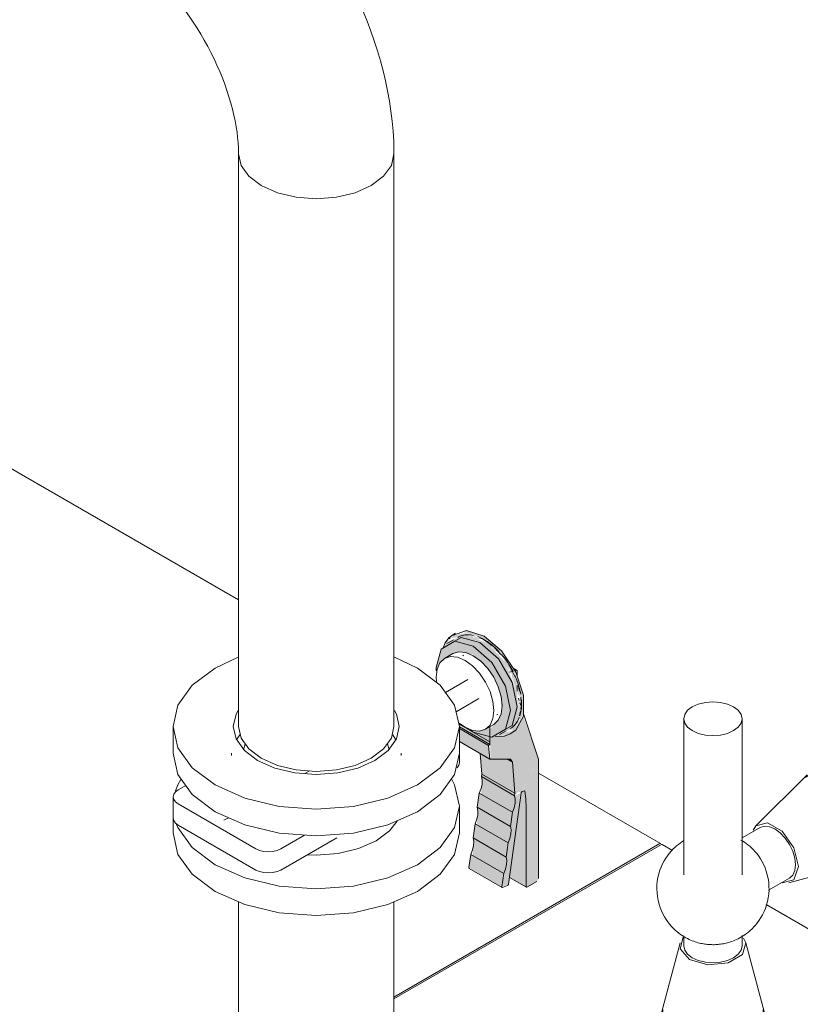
# Model space of a CAD drawing. Header units: metres. Extents: x -54598 to 1827199, y -329446 to -256744.
# Tile 388 of 474: x 227831 to 228499, y -302774 to -301932. Entities that reach past the tile are written whole.
import ezdxf

# ---------------------------------------------------------------- set-up
doc = ezdxf.new("R2010")
doc.units = ezdxf.units.M
doc.layers.add('M-EQPM', color=7, linetype='Continuous', lineweight=20)
doc.layers.add('P-PIPE', color=7, linetype='Continuous', lineweight=20)
doc.styles.add('ISO_1.0', font='isocpeur.ttf')

# ---------------------------------------------------------------- blocks, each defined once
blk = doc.blocks.new('PREXTHERM RSW 1250 - PREXTHERM RSW 1250-733596-AKS44')
at = {"layer": 'M-EQPM'}
for p, q in [((-11582.92, -12182.84), (-11785.57, -12065.83)), ((-11221.93, -12391.25), (-11326.21, -12331.05)), ((-11222.33, -12391.29), (-11449.92, -12522.69)), ((-11449.92, -12524.32), (-11220.92, -12392.11)), ((-11211.71, -12397.16), (-11220.52, -12392.07)), ((-10701.52, -12691.71), (-11131.37, -12443.54))]:
    blk.add_line(p, q, dxfattribs=at)
for points in [[(-11221.93, -12391.25, 0), (-11222.05, -12391.21, 0), (-11222.19, -12391.23, 0), (-11222.33, -12391.29, 0)], [(-11221.77, -12391.62, 0), (-11221.79, -12391.46, 0), (-11221.85, -12391.33, 0)], [(-11220.92, -12392.11, 0), (-11220.77, -12392.04, 0), (-11220.64, -12392.03, 0), (-11220.52, -12392.07, 0)]]:
    blk.add_polyline3d(points, dxfattribs=at)
blk = doc.blocks.new('Tecofi_VPI4448-02_Затвор дисковый поворотный с ручкой - Затвор дисковый поворотный_VPI 4448-02-733597-AKS44')
at = {"layer": 'P-PIPE'}
h = blk.add_hatch(color=37, dxfattribs=at)
h.paths.add_polyline_path([(-11406.54, -12223.11), (-11404.32, -12221.83), (-11403.14, -12217.43), (-11404.66, -12218.17), (-11406.58, -12222.59)])
h.paths.add_polyline_path([(-11375.6, -12216.62), (-11382.07, -12213.13), (-11381.77, -12213.86), (-11380.34, -12215.86), (-11375.71, -12216.61)])
h.paths.add_polyline_path([(-11385.25, -12214.34), (-11386.97, -12211.78), (-11390.05, -12211.43), (-11398.67, -12213.31), (-11402.56, -12215.76), (-11395.8, -12214.81), (-11389.2, -12213.1), (-11387.86, -12213.52)])
h.paths.add_polyline_path([(-11380.48, -12215.84), (-11383.8, -12213.26), (-11385.25, -12214.34), (-11382.07, -12215.34)])
for points in [[(-11404.32, -12221.83), (-11392.32, -12214.9), (-11375.71, -12218.76), (-11376.41, -12217.11), (-11390.05, -12212.83), (-11402.31, -12218.17)], [(-11382.07, -12222.43), (-11376.41, -12219.17), (-11392.32, -12214.9), (-11397.98, -12218.17), (-11382.89, -12222.21)], [(-11375, -12215.08), (-11372.88, -12213.86), (-11387.91, -12209.14), (-11390.03, -12210.37), (-11375.6, -12214.9)], [(-11347.91, -12295.68), (-11344.88, -12292.8), (-11339.1, -12280.26), (-11339.37, -12263.67), (-11348.01, -12241.23), (-11360.5, -12224.27), (-11372.88, -12213.86), (-11375, -12215.08), (-11357.68, -12231.16), (-11347.23, -12247.82), (-11341.22, -12268.2), (-11342.22, -12285.32), (-11347.8, -12295.47)], [(-11413.27, -12243.85), (-11412.66, -12241.21), (-11409.63, -12235.72), (-11403.14, -12230.93), (-11395.55, -12227.62), (-11394.44, -12227.28), (-11385.55, -12229.12), (-11382.07, -12229.49), (-11382.07, -12222.43), (-11397.98, -12218.17), (-11409.63, -12224.89), (-11413.81, -12241.21)], [(-11354.51, -12293.46), (-11348.86, -12290.19), (-11344.59, -12274.28), (-11349.68, -12252.03), (-11362.89, -12231.16), (-11376.41, -12219.17), (-11382.07, -12222.43), (-11364.54, -12239.35), (-11353.95, -12259.48), (-11350.37, -12278.01), (-11353.77, -12290.68)], [(-11366.16, -12300.18), (-11354.51, -12293.46), (-11350.25, -12277.55), (-11354.51, -12256.71), (-11368.2, -12234.73), (-11382.07, -12222.43), (-11381.99, -12230.66), (-11371.64, -12239.52), (-11367.71, -12244.48), (-11362.77, -12252.83), (-11358.92, -12263.03), (-11358.16, -12265.58), (-11357.82, -12277.55), (-11358.16, -12280.37), (-11360.64, -12285.84), (-11367.93, -12293.57), (-11367.03, -12299.95)], [(-11361.36, -12298.17), (-11349.45, -12293.46), (-11343.48, -12282.6), (-11344.59, -12262.31), (-11352.04, -12243.36), (-11364.02, -12227.16), (-11375.71, -12217.34), (-11375.71, -12219.79), (-11359.39, -12235.19), (-11348.19, -12256.71), (-11345.12, -12276.26), (-11350.25, -12291), (-11361.56, -12298.11)], [(-11345.93, -12242.97), (-11345.93, -12242.43), (-11347.43, -12242.1)], [(-11367.82, -12306.58), (-11368.02, -12304.27), (-11394.14, -12290.25), (-11393.92, -12291.51), (-11367.93, -12306.52)], [(-11367.93, -12304.32), (-11368.55, -12291.79), (-11376.28, -12295), (-11379.28, -12294.9), (-11385.41, -12293.42), (-11392.17, -12289.63), (-11378.73, -12298.09), (-11368.02, -12304.27)], [(-11368.96, -12307.36), (-11368.33, -12306.29), (-11393.92, -12292.23), (-11393.92, -12292.95), (-11370.3, -12306.58)], [(-11368.02, -12319.02), (-11368.96, -12307.36), (-11393.92, -12292.95), (-11393.48, -12304.32), (-11375.62, -12314.64)], [(-11346.38, -12348.22), (-11348.5, -12321.75), (-11353.23, -12319.02), (-11368.96, -12318.48), (-11376.05, -12314.53), (-11374.66, -12331.89), (-11346.68, -12348.05)], [(-11348.5, -12321.75), (-11350.17, -12319.02), (-11353.22, -12319.02), (-11350.17, -12320.78)], [(-11346.68, -12350.42), (-11347.19, -12347.76), (-11374.66, -12331.89), (-11374.29, -12334.48), (-11347.13, -12350.16)], [(-11348.64, -12364.42), (-11346.21, -12355.45), (-11347.13, -12350.16), (-11374.97, -12334.09), (-11374.55, -12340.57), (-11375.41, -12348.96), (-11351.99, -12362.48)], [(-11350.35, -12376.66), (-11348.64, -12364.42), (-11376.92, -12348.09), (-11378.63, -12360.33), (-11351.99, -12375.72)], [(-11336.81, -12360.87), (-11338.09, -12346.15), (-11339.48, -12345.35), (-11339.57, -12345.29), (-11341.05, -12346.95), (-11342.18, -12348.22), (-11341.1, -12348.22), (-11342.41, -12357.64), (-11337.14, -12360.68)], [(-11336.81, -12428.19), (-11337.22, -12360.64), (-11342.41, -12357.64), (-11350.79, -12420.12), (-11341.05, -12425.75)], [(-11352.3, -12390.66), (-11349.93, -12383.14), (-11350.79, -12376.41), (-11378.53, -12360.87), (-11378.22, -12366.81), (-11379.08, -12375.2), (-11358.85, -12386.88)], [(-11354.02, -12402.91), (-11352.3, -12390.66), (-11380.59, -12374.33), (-11382.3, -12386.58), (-11365.1, -12396.51)], [(-11355.97, -12416.9), (-11353.6, -12409.38), (-11354.46, -12402.65), (-11382.3, -12386.58), (-11381.88, -12393.05), (-11382.74, -12401.45), (-11362.52, -12413.12)], [(-11357.56, -12428.27), (-11355.97, -12416.9), (-11384.25, -12400.57), (-11385.84, -12411.94), (-11357.7, -12428.19)], [(-11357.57, -12428.49), (-11357.7, -12428.19), (-11357.94, -12428.27)]]:
    blk.add_hatch(color=37, dxfattribs=at).paths.add_polyline_path(points)
h = blk.add_hatch(color=37, dxfattribs=at)
h.paths.add_polyline_path([(-11361.37, -12299.39), (-11352.74, -12297.63), (-11348.94, -12295.05), (-11356.04, -12296.34), (-11361.44, -12298.93)])
h.paths.add_polyline_path([(-11345.08, -12285.5), (-11343.31, -12287.18), (-11342.43, -12281.04), (-11345.07, -12285.5)])
h.paths.add_polyline_path([(-11349.86, -12294.22), (-11346.49, -12292.8), (-11344.87, -12287.18), (-11345.12, -12285.59), (-11349.45, -12293.46)])
h.paths.add_polyline_path([(-11343.48, -12278.35), (-11342.11, -12277.2), (-11342.84, -12268.97), (-11343.48, -12269.86), (-11343.48, -12277.2)])
h.paths.add_polyline_path([(-11345.08, -12260.87), (-11345.31, -12255.74), (-11348.86, -12247.15), (-11348.86, -12248.97), (-11345.12, -12260.73)])
h.paths.add_polyline_path([(-11342.24, -12265.77), (-11343.48, -12260.78), (-11344.74, -12261.87), (-11342.44, -12265.74)])
h.paths.add_polyline_path([(-11349.68, -12245.63), (-11353.81, -12237.1), (-11368.46, -12221.15), (-11374.9, -12217.34), (-11354.68, -12239.41), (-11349.86, -12245.42)])
h = blk.add_hatch(color=37, dxfattribs=at)
h.paths.add_polyline_path([(-11345.08, -12285.5), (-11342.3, -12282.6), (-11342.81, -12285.5), (-11343.48, -12287.02), (-11344.68, -12285.88)])
h.paths.add_polyline_path([(-11346.38, -12348.22), (-11346.12, -12350.14), (-11344.23, -12347.99), (-11346.27, -12348.21)])
h.paths.add_polyline_path([(-11326.21, -12319.19), (-11339.28, -12282.6), (-11346.49, -12294.86), (-11347.11, -12294.22), (-11341.22, -12282.27), (-11342.22, -12277.29), (-11343.48, -12278.35), (-11344.59, -12284.62), (-11344.87, -12287.18), (-11345.12, -12289.67), (-11347.91, -12293.4), (-11348.94, -12295.05), (-11349.86, -12296.13), (-11354.11, -12298.17), (-11358.49, -12299.14), (-11361.45, -12298.93), (-11361.66, -12297.58), (-11367.03, -12299.95), (-11367.93, -12300.18), (-11367.21, -12319.02), (-11350.06, -12319.19), (-11348.5, -12321.75), (-11346.05, -12348.14), (-11340.33, -12346.78), (-11330.89, -12328.34)])
h.paths.add_polyline_path([(-11336.11, -12428.6), (-11327.62, -12423.7), (-11326.21, -12421.25), (-11326.21, -12319.19), (-11340.17, -12346.71), (-11338.02, -12346.71), (-11336.81, -12360.87), (-11336.81, -12428.19)])
h.paths.add_polyline_path([(-11357.56, -12428.27), (-11351.99, -12426.19), (-11341.84, -12348.22), (-11346.65, -12350.59), (-11346.27, -12356.9), (-11350.35, -12376.66), (-11349.93, -12383.14), (-11354.02, -12402.91), (-11353.6, -12409.38), (-11357.55, -12428.19)])
h.paths.add_polyline_path([(-11343.48, -12269.86), (-11343.02, -12268.41), (-11343.48, -12268.41)])
h.paths.add_polyline_path([(-11345.08, -12260.87), (-11344.59, -12260.77), (-11345.54, -12252.83), (-11348.86, -12244.48), (-11349.52, -12245.91), (-11345.12, -12256.42), (-11345.07, -12260.77)])
h.paths.add_polyline_path([(-11344.59, -12248.12), (-11345.58, -12243.19), (-11345.93, -12244.35), (-11345.12, -12246.54)])
h = blk.add_hatch(color=37, dxfattribs=at)
h.paths.add_polyline_path([(-11350.67, -12245.42), (-11350.13, -12245.14), (-11351.82, -12243.7)])
h.paths.add_polyline_path([(-11349.89, -12245.01), (-11348.86, -12244.37), (-11350.47, -12243.36)])
h.paths.add_polyline_path([(-11346.62, -12243.32), (-11345.93, -12242.97), (-11346.7, -12243.2)])
at = {"layer": 'P-PIPE', "color": 1}
for p, q in [((-11402.64, -12216.2), (-11401.83, -12215.18)), ((-11397.38, -12211.43), (-11399.5, -12212.66)), ((-11376.42, -12215.39), (-11372.88, -12217.13)), ((-11398.91, -12216.94), (-11404.57, -12220.2)), ((-11372.88, -12217.13), (-11366.24, -12221.85)), ((-11363.73, -12224.01), (-11358.38, -12229.53)), ((-11399.57, -12228.86), (-11406.64, -12232.95)), ((-11390.33, -12230.17), (-11391.04, -12230.58)), ((-11350.65, -12240.49), (-11346.57, -12248.42)), ((-11345.01, -12242.91), (-11348.08, -12241.14)), ((-11344.59, -12248.12), (-11344.59, -12243.82)), ((-11386.79, -12250.99), (-11405.91, -12262.03)), ((-11344.59, -12260.84), (-11344.59, -12255.74)), ((-11343.5, -12256.81), (-11342.43, -12261)), ((-11341.51, -12266.09), (-11341.06, -12271.54)), ((-11396.8, -12278.59), (-11377.34, -12267.36)), ((-11342.84, -12268.97), (-11343.48, -12267.02)), ((-11341.22, -12273.86), (-11342.19, -12270.93)), ((-11341.06, -12272.94), (-11341.32, -12276.55)), ((-11361.79, -12281.24), (-11361.08, -12280.83)), ((-11341.57, -12278.2), (-11342.52, -12282.19)), ((-11326.21, -12319.19), (-11339.1, -12280.26)), ((-11394.27, -12288.25), (-11389.14, -12291.84)), ((-11394.23, -12289.13), (-11367.93, -12304.32)), ((-11393.98, -12291.48), (-11367.82, -12306.58)), ((-11371.64, -12293.57), (-11364.57, -12289.49)), ((-11367.93, -12291.43), (-11367.93, -12304.32)), ((-11393.92, -12292.95), (-11368.96, -12307.36)), ((-11382.07, -12295.92), (-11384.67, -12294.23)), ((-11359.57, -12298.15), (-11353.91, -12294.88)), ((-11350.5, -12297.53), (-11348.38, -12296.3)), ((-11578.71, -12311.2), (-11577.36, -12306.08)), ((-11455.48, -12306.08), (-11454.13, -12311.2)), ((-11393.92, -12304.07), (-11368.02, -12319.02)), ((-11367.82, -12306.58), (-11368.96, -12307.36)), ((-11368.96, -12307.36), (-11368.02, -12319.02)), ((-11367.93, -12304.32), (-11367.82, -12306.58)), ((-11588.92, -12314.09), (-11588.92, -12316)), ((-11443.92, -12316), (-11443.92, -12314.09)), ((-11393.94, -12322.13), (-11393.94, -12314.09)), ((-11374.66, -12331.89), (-11376.06, -12314.38)), ((-11368.02, -12319.02), (-11350.17, -12319.02)), ((-11353.23, -12319.02), (-11348.5, -12321.75)), ((-11350.17, -12319.02), (-11348.5, -12321.75)), ((-11348.5, -12321.75), (-11346.38, -12348.22)), ((-11326.21, -12421.25), (-11326.21, -12319.19)), ((-11522.21, -12329.18), (-11526.19, -12331.47)), ((-11374.97, -12334.09), (-11374.66, -12331.89)), ((-11374.66, -12331.89), (-11346.38, -12348.22)), ((-11628.16, -12341.57), (-11634.51, -12345.23)), ((-11374.97, -12334.09), (-11346.68, -12350.42)), ((-11378.63, -12360.33), (-11376.92, -12348.09)), ((-11376.92, -12348.09), (-11348.64, -12364.42)), ((-11351.99, -12426.19), (-11341.05, -12347.86)), ((-11346.38, -12348.22), (-11346.68, -12350.42)), ((-11340.17, -12346.71), (-11338.09, -12346.15)), ((-11638.9, -12351.36), (-11638.9, -12369.48)), ((-11634.51, -12357.48), (-11568.04, -12395.86)), ((-11378.63, -12360.33), (-11350.35, -12376.66)), ((-11348.64, -12364.42), (-11350.35, -12376.66)), ((-11336.81, -12360.87), (-11336.81, -12428.19)), ((-11568.04, -12413.98), (-11634.51, -12375.61)), ((-11591.53, -12369.2), (-11595.39, -12371.43)), ((-11382.3, -12386.58), (-11380.59, -12374.33)), ((-11380.59, -12374.33), (-11352.3, -12390.66)), ((-11546.83, -12395.86), (-11526.38, -12384.05)), ((-11498.94, -12386.34), (-11546.83, -12413.98)), ((-11382.3, -12386.58), (-11354.02, -12402.91)), ((-11352.3, -12390.66), (-11354.02, -12402.91)), ((-11385.84, -12411.94), (-11384.25, -12400.57)), ((-11384.25, -12400.57), (-11355.97, -12416.9)), ((-11385.65, -12412.55), (-11357.36, -12428.88)), ((-11355.97, -12416.9), (-11357.56, -12428.27)), ((-11351.16, -12420.25), (-11336.61, -12428.65)), ((-11336.11, -12428.6), (-11327.62, -12423.7)), ((-11356.98, -12428.89), (-11352.81, -12427.32))]:
    blk.add_line(p, q, dxfattribs=at)
for points in [[(-11407.92, -12223.91, 0), (-11406.14, -12219.5, 0), (-11402.87, -12215.22, 0), (-11399.5, -12212.66, 0)], [(-11403.97, -12221.63, 0), (-11392.32, -12214.9, 0), (-11376.41, -12219.17, 0)], [(-11399.97, -12213.28, 0), (-11387.91, -12209.14, 0), (-11372.88, -12213.86, 0)], [(-11395.38, -12214.9, 0), (-11394.42, -12214.39, 0), (-11393.42, -12213.94, 0), (-11392.4, -12213.57, 0), (-11391.34, -12213.26, 0), (-11390.25, -12213.02, 0), (-11389.14, -12212.84, 0), (-11388, -12212.74, 0), (-11386.84, -12212.7, 0), (-11385.66, -12212.73, 0), (-11384.47, -12212.83, 0), (-11383.25, -12213, 0), (-11382.02, -12213.23, 0)], [(-11378.27, -12214.31, 0), (-11377.01, -12214.79, 0), (-11375.74, -12215.34, 0), (-11374.46, -12215.95, 0), (-11373.19, -12216.62, 0)], [(-11372.88, -12213.86, 0), (-11357.84, -12226.5, 0), (-11345.79, -12244.56, 0), (-11339.1, -12264.47, 0), (-11339.1, -12282.27, 0), (-11345.79, -12294.45, 0), (-11350.54, -12297.35, 0)], [(-11413.79, -12243.6, 0), (-11413.89, -12240.8, 0), (-11409.63, -12224.89, 0), (-11397.98, -12218.17, 0), (-11382.07, -12222.43, 0)], [(-11382.07, -12222.43, 0), (-11366.16, -12236.54, 0), (-11354.51, -12256.71, 0), (-11350.25, -12277.55, 0), (-11354.51, -12293.46, 0), (-11366.16, -12300.18, 0), (-11382.07, -12295.92, 0)], [(-11376.41, -12219.17, 0), (-11360.5, -12233.28, 0), (-11348.86, -12253.45, 0), (-11344.59, -12274.28, 0), (-11348.86, -12290.19, 0), (-11360.5, -12296.92, 0)], [(-11360.14, -12226.97, 0), (-11361.32, -12225.76, 0), (-11362.51, -12224.59, 0), (-11363.72, -12223.46, 0), (-11364.95, -12222.38, 0), (-11366.18, -12221.36, 0), (-11367.43, -12220.38, 0), (-11368.69, -12219.45, 0), (-11369.95, -12218.58, 0), (-11371.22, -12217.77, 0), (-11372.38, -12217.08, 0)], [(-11389.14, -12234.68, 0), (-11395.55, -12231.96, 0), (-11401.52, -12231.37, 0), (-11406.64, -12232.95, 0), (-11410.57, -12236.6, 0), (-11413.05, -12242.06, 0), (-11413.89, -12248.97, 0), (-11413.68, -12252.74, 0)], [(-11399.57, -12228.86, 0), (-11394.44, -12227.28, 0), (-11388.48, -12227.87, 0), (-11382.07, -12230.6, 0)], [(-11382.07, -12230.6, 0), (-11375.66, -12235.27, 0), (-11369.7, -12241.57, 0), (-11364.57, -12249.07, 0), (-11360.64, -12257.26, 0), (-11358.16, -12265.58, 0), (-11357.32, -12273.46, 0), (-11358.16, -12280.37, 0), (-11360.64, -12285.84, 0), (-11364.57, -12289.49, 0)], [(-11348.08, -12244.22, 0), (-11348.91, -12242.64, 0), (-11349.77, -12241.08, 0), (-11350.67, -12239.55, 0), (-11351.61, -12238.03, 0), (-11352.57, -12236.54, 0), (-11353.57, -12235.07, 0), (-11354.6, -12233.63, 0), (-11355.66, -12232.23, 0), (-11356.74, -12230.86, 0), (-11357.85, -12229.52, 0)], [(-11389.14, -12291.84, 0), (-11382.74, -12294.56, 0), (-11376.77, -12295.15, 0), (-11371.64, -12293.57, 0), (-11367.71, -12289.92, 0), (-11365.24, -12284.46, 0), (-11364.39, -12277.55, 0), (-11365.24, -12269.66, 0), (-11367.71, -12261.34, 0), (-11371.64, -12253.15, 0), (-11376.77, -12245.65, 0), (-11382.74, -12239.35, 0), (-11389.14, -12234.68, 0)], [(-11341.49, -12263.6, 0), (-11341.79, -12262.01, 0), (-11342.13, -12260.4, 0), (-11342.52, -12258.79, 0), (-11342.96, -12257.17, 0), (-11343.45, -12255.54, 0), (-11343.98, -12253.91, 0), (-11344.55, -12252.28, 0), (-11345.18, -12250.65, 0), (-11345.84, -12249.03, 0), (-11346.55, -12247.42, 0)], [(-11344.59, -12243.82, 0), (-11344.64, -12243.44, 0), (-11344.77, -12243.13, 0), (-11344.98, -12242.92, 0), (-11345.26, -12242.82, 0), (-11345.58, -12242.84, 0), (-11345.93, -12242.97, 0)], [(-11342.25, -12282.11, 0), (-11341.89, -12280.89, 0), (-11341.58, -12279.63, 0), (-11341.31, -12278.32, 0), (-11341.1, -12276.98, 0), (-11340.94, -12275.61, 0), (-11340.83, -12274.2, 0), (-11340.77, -12272.76, 0), (-11340.77, -12271.29, 0), (-11340.81, -12269.8, 0), (-11340.91, -12268.28, 0)], [(-11350.38, -12292.84, 0), (-11349.46, -12292.26, 0), (-11348.58, -12291.63, 0), (-11347.74, -12290.92, 0), (-11346.94, -12290.16, 0), (-11346.19, -12289.34, 0), (-11345.48, -12288.46, 0), (-11344.82, -12287.53, 0), (-11344.21, -12286.55, 0), (-11343.65, -12285.51, 0), (-11343.13, -12284.42, 0), (-11342.67, -12283.29, 0)], [(-11350.5, -12297.53, 0), (-11355.36, -12299.41, 0), (-11360.95, -12299.83, 0), (-11363.45, -12299.36, 0)], [(-11393.94, -12322.13, 0), (-11394.45, -12324.37, 0), (-11395.95, -12326.46, 0)], [(-11376.92, -12348.09, 0), (-11375.41, -12344.31, 0), (-11374.55, -12340.57, 0), (-11374.4, -12337.09, 0), (-11374.97, -12334.09, 0)], [(-11634.51, -12345.23, 0), (-11636.89, -12347.03, 0), (-11638.39, -12349.12, 0), (-11638.9, -12351.36, 0), (-11638.39, -12353.6, 0), (-11636.89, -12355.69, 0), (-11634.51, -12357.48, 0)], [(-11346.68, -12350.42, 0), (-11346.12, -12353.42, 0), (-11346.27, -12356.9, 0), (-11347.13, -12360.64, 0), (-11348.64, -12364.42, 0)], [(-11341.05, -12347.86, 0), (-11341, -12347.65, 0), (-11340.91, -12347.44, 0), (-11340.8, -12347.23, 0), (-11340.66, -12347.04, 0), (-11340.5, -12346.89, 0), (-11340.33, -12346.78, 0), (-11340.17, -12346.71, 0)], [(-11338.09, -12346.15, 0), (-11337.14, -12353.29, 0), (-11336.81, -12360.87, 0)], [(-11380.59, -12374.33, 0), (-11379.08, -12370.55, 0), (-11378.22, -12366.81, 0), (-11378.07, -12363.33, 0), (-11378.63, -12360.33, 0)], [(-11634.51, -12375.61, 0), (-11636.89, -12373.81, 0), (-11638.39, -12371.73, 0), (-11638.9, -12369.48, 0)], [(-11447.32, -12372.07, 0), (-11453.63, -12380.33, 0), (-11465.15, -12389, 0)], [(-11350.35, -12376.66, 0), (-11349.78, -12379.66, 0), (-11349.93, -12383.14, 0), (-11350.79, -12386.88, 0), (-11352.3, -12390.66, 0)], [(-11465.15, -12389, 0), (-11480.17, -12395.65, 0), (-11497.66, -12399.83, 0), (-11516.42, -12401.26, 0), (-11523.87, -12401.03, 0)], [(-11384.25, -12400.57, 0), (-11382.74, -12396.79, 0), (-11381.88, -12393.05, 0), (-11381.73, -12389.58, 0), (-11382.3, -12386.58, 0)], [(-11568.04, -12395.86, 0), (-11564.93, -12397.23, 0), (-11561.31, -12398.1, 0), (-11557.43, -12398.39, 0), (-11553.55, -12398.1, 0), (-11549.93, -12397.23, 0), (-11546.83, -12395.86, 0)], [(-11354.02, -12402.91, 0), (-11353.45, -12405.91, 0), (-11353.6, -12409.38, 0), (-11354.46, -12413.12, 0), (-11355.97, -12416.9, 0)], [(-11546.83, -12413.98, 0), (-11549.93, -12415.36, 0), (-11553.55, -12416.22, 0), (-11557.43, -12416.52, 0), (-11561.31, -12416.22, 0), (-11564.93, -12415.36, 0), (-11568.04, -12413.98, 0)], [(-11385.27, -12412.56, 0), (-11385.45, -12412.6, 0), (-11385.6, -12412.57, 0), (-11385.73, -12412.49, 0), (-11385.81, -12412.35, 0), (-11385.85, -12412.16, 0), (-11385.84, -12411.94, 0)], [(-11352.81, -12427.32, 0), (-11352.62, -12427.22, 0), (-11352.44, -12427.07, 0), (-11352.28, -12426.88, 0), (-11352.14, -12426.66, 0), (-11352.04, -12426.42, 0), (-11351.99, -12426.19, 0)], [(-11357.56, -12428.27, 0), (-11357.57, -12428.49, 0), (-11357.53, -12428.68, 0), (-11357.44, -12428.82, 0), (-11357.32, -12428.9, 0), (-11357.16, -12428.93, 0), (-11356.98, -12428.89, 0)], [(-11336.81, -12428.19, 0), (-11336.79, -12428.39, 0), (-11336.72, -12428.54, 0), (-11336.61, -12428.65, 0), (-11336.46, -12428.69, 0), (-11336.29, -12428.68, 0), (-11336.11, -12428.6, 0)]]:
    blk.add_polyline3d(points, dxfattribs=at)
blk = doc.blocks.new('VM_Фланец_ГОСТ 332591 - VM_Фланец_ГОСТ 33259-2015-733602-AKS44')
at = {"layer": 'P-PIPE'}
for p, q in [((-11583.26, -12231.96), (-11603.04, -12241.21)), ((-11638.92, -12291.22), (-11638.92, -12314.09)), ((-11393.92, -12314.09), (-11393.92, -12291.22)), ((-11581.85, -12298.19), (-11584.59, -12302.62)), ((-11448.25, -12302.62), (-11450.99, -12298.19))]:
    blk.add_line(p, q, dxfattribs=at)
for points in [[(-11429.8, -12341.23, 0), (-11410.33, -12326.59, 0), (-11398.09, -12309.53, 0), (-11393.92, -12291.22, 0), (-11398.09, -12272.92, 0), (-11410.33, -12255.86, 0), (-11429.8, -12241.21, 0), (-11449.55, -12231.97, 0)], [(-11603.04, -12241.21, 0), (-11622.51, -12255.86, 0), (-11634.75, -12272.92, 0), (-11638.92, -12291.22, 0), (-11634.75, -12309.53, 0), (-11622.51, -12326.59, 0), (-11603.04, -12341.23, 0), (-11577.67, -12352.47, 0), (-11548.13, -12359.54, 0), (-11516.42, -12361.95, 0), (-11484.71, -12359.54, 0), (-11455.17, -12352.47, 0), (-11429.8, -12341.23, 0)], [(-11466.22, -12320.21, 0), (-11480.92, -12326.72, 0), (-11498.04, -12330.82, 0), (-11516.42, -12332.22, 0), (-11534.8, -12330.82, 0), (-11551.92, -12326.72, 0), (-11566.62, -12320.21, 0), (-11577.91, -12311.72, 0), (-11585, -12301.83, 0), (-11587.42, -12291.22, 0), (-11585, -12280.61, 0), (-11583.33, -12277.53, 0)], [(-11449.45, -12277.62, 0), (-11447.84, -12280.61, 0), (-11445.42, -12291.22, 0), (-11447.84, -12301.83, 0), (-11454.93, -12311.72, 0), (-11466.22, -12320.21, 0)], [(-11429.8, -12364.1, 0), (-11455.17, -12375.34, 0), (-11484.71, -12382.4, 0), (-11516.42, -12384.81, 0), (-11548.13, -12382.4, 0), (-11577.67, -12375.34, 0), (-11603.04, -12364.1, 0), (-11622.51, -12349.45, 0), (-11634.75, -12332.39, 0), (-11638.92, -12314.09, 0)], [(-11393.92, -12314.09, 0), (-11398.09, -12332.39, 0), (-11410.33, -12349.45, 0), (-11429.8, -12364.1, 0)]]:
    blk.add_polyline3d(points, dxfattribs=at)
blk = doc.blocks.new('VM_Фланец_ГОСТ 332591 - VM_Фланец_ГОСТ 33259-2015-V345-AKS44')
at = {"layer": 'P-PIPE'}
for p, q in [((-11638.92, -12359.4), (-11638.92, -12382.26)), ((-11393.92, -12382.26), (-11393.92, -12359.4))]:
    blk.add_line(p, q, dxfattribs=at)
for points in [[(-11632.37, -12336.6, 0), (-11634.75, -12341.1, 0), (-11636.76, -12346.22, 0)], [(-11429.8, -12409.41, 0), (-11410.33, -12394.76, 0), (-11398.09, -12377.71, 0), (-11393.92, -12359.4, 0), (-11398.09, -12341.1, 0), (-11400.47, -12336.6, 0)], [(-11635.89, -12375.02, 0), (-11634.75, -12377.71, 0), (-11622.51, -12394.76, 0), (-11603.04, -12409.41, 0), (-11577.67, -12420.65, 0), (-11548.13, -12427.72, 0), (-11516.42, -12430.13, 0), (-11484.71, -12427.72, 0), (-11455.17, -12420.65, 0), (-11429.8, -12409.41, 0)], [(-11429.8, -12432.27, 0), (-11455.17, -12443.51, 0), (-11484.71, -12450.58, 0), (-11516.42, -12452.99, 0), (-11548.13, -12450.58, 0), (-11577.67, -12443.51, 0), (-11603.04, -12432.27, 0), (-11622.51, -12417.63, 0), (-11634.75, -12400.57, 0), (-11638.92, -12382.26, 0)], [(-11393.92, -12382.26, 0), (-11398.09, -12400.57, 0), (-11410.33, -12417.63, 0), (-11429.8, -12432.27, 0)]]:
    blk.add_polyline3d(points, dxfattribs=at)
blk = doc.blocks.new('Tecofi_SR1141_Клапан предохранительный муфтовый угловой - Клапан предохранительный_SR 1141-V348-AKS44')
at = {"layer": 'P-PIPE', "color": 22}
for p, q in [((-11202.01, -12284.53), (-11202.01, -12418.05)), ((-11152.01, -12417.99), (-11152.01, -12284.53)), ((-11136.48, -12377.6), (-11152.01, -12386.57)), ((-11129.52, -12431.32), (-11111.48, -12420.9)), ((-11202.01, -12470.19), (-11202.01, -12478.86)), ((-11152.01, -12478.86), (-11152.01, -12470.07))]:
    blk.add_line(p, q, dxfattribs=at)
for points in [[(-11159.33, -12274.33, 0), (-11164.51, -12272.03, 0), (-11170.54, -12270.59, 0), (-11177.01, -12270.1, 0), (-11183.48, -12270.59, 0), (-11189.51, -12272.03, 0), (-11194.69, -12274.33, 0), (-11198.66, -12277.32, 0), (-11201.16, -12280.8, 0), (-11202.01, -12284.53, 0), (-11201.16, -12288.27, 0), (-11198.66, -12291.75, 0), (-11194.69, -12294.74, 0)], [(-11194.69, -12294.74, 0), (-11189.51, -12297.03, 0), (-11183.48, -12298.48, 0), (-11177.01, -12298.97, 0), (-11170.54, -12298.48, 0), (-11164.51, -12297.03, 0), (-11159.33, -12294.74, 0), (-11155.36, -12291.75, 0), (-11152.86, -12288.27, 0), (-11152.01, -12284.53, 0), (-11152.86, -12280.8, 0), (-11155.36, -12277.32, 0), (-11159.33, -12274.33, 0)], [(-11136.48, -12377.6, 0), (-11132.82, -12376.47, 0), (-11128.55, -12376.89, 0), (-11123.98, -12378.84, 0), (-11119.4, -12382.18, 0), (-11115.14, -12386.68, 0), (-11111.48, -12392.03, 0), (-11108.67, -12397.88, 0), (-11106.9, -12403.83, 0), (-11106.3, -12409.46, 0)], [(-11202.07, -12388.93, 0), (-11203.54, -12389.87, 0), (-11205.04, -12390.91, 0), (-11206.57, -12392.05, 0), (-11208.11, -12393.31, 0), (-11209.67, -12394.7, 0), (-11211.24, -12396.22, 0), (-11212.81, -12397.89, 0), (-11214.36, -12399.72, 0), (-11215.88, -12401.71, 0), (-11217.36, -12403.87, 0), (-11218.77, -12406.21, 0), (-11220.1, -12408.72, 0), (-11221.31, -12411.4, 0), (-11222.4, -12414.25, 0), (-11223.32, -12417.24, 0), (-11224.06, -12420.36, 0), (-11224.6, -12423.58, 0), (-11224.92, -12426.87, 0), (-11225.01, -12430.19, 0), (-11224.87, -12433.5, 0), (-11224.51, -12436.78, 0), (-11223.93, -12439.98, 0), (-11223.16, -12443.08, 0), (-11222.2, -12446.05, 0), (-11221.09, -12448.86, 0), (-11219.85, -12451.51, 0), (-11218.51, -12453.99, 0), (-11217.08, -12456.3, 0), (-11215.59, -12458.42, 0), (-11214.06, -12460.38, 0), (-11212.51, -12462.18, 0), (-11210.94, -12463.82, 0), (-11209.38, -12465.32, 0), (-11207.82, -12466.68, 0), (-11206.28, -12467.91, 0), (-11204.76, -12469.04, 0), (-11203.26, -12470.06, 0), (-11201.79, -12470.98, 0), (-11201.01, -12471.44, 0)], [(-11153.01, -12388.3, 0), (-11151.56, -12389.18, 0), (-11150.07, -12390.14, 0), (-11148.57, -12391.21, 0), (-11147.03, -12392.38, 0), (-11145.48, -12393.67, 0), (-11143.92, -12395.1, 0), (-11142.36, -12396.66, 0), (-11140.79, -12398.37, 0), (-11139.25, -12400.24, 0), (-11137.74, -12402.27, 0), (-11136.27, -12404.48, 0), (-11134.88, -12406.87, 0), (-11133.58, -12409.42, 0), (-11132.4, -12412.15, 0), (-11131.36, -12415.04, 0), (-11130.48, -12418.07, 0), (-11129.8, -12421.22, 0), (-11129.32, -12424.46, 0), (-11129.06, -12427.76, 0), (-11129.02, -12431.08, 0), (-11129.22, -12434.39, 0), (-11129.64, -12437.65, 0), (-11130.28, -12440.83, 0), (-11131.1, -12443.9, 0), (-11132.1, -12446.82, 0), (-11133.25, -12449.6, 0), (-11134.52, -12452.2, 0), (-11135.89, -12454.63, 0), (-11137.34, -12456.89, 0), (-11138.84, -12458.97, 0), (-11140.37, -12460.88, 0), (-11141.93, -12462.64, 0), (-11143.5, -12464.24, 0), (-11145.06, -12465.7, 0), (-11146.62, -12467.02, 0), (-11148.15, -12468.23, 0), (-11149.67, -12469.32, 0), (-11151.16, -12470.31, 0), (-11152.62, -12471.21, 0), (-11154.05, -12472.02, 0), (-11155.46, -12472.76, 0), (-11156.83, -12473.42, 0), (-11158.18, -12474.02, 0), (-11159.5, -12474.56, 0), (-11160.79, -12475.05, 0), (-11162.06, -12475.48, 0), (-11163.31, -12475.87, 0), (-11164.54, -12476.22, 0), (-11165.74, -12476.53, 0), (-11166.93, -12476.8, 0), (-11168.1, -12477.04, 0), (-11169.26, -12477.24, 0), (-11170.4, -12477.41, 0), (-11171.54, -12477.56, 0), (-11172.66, -12477.67, 0), (-11173.78, -12477.76, 0), (-11174.9, -12477.82, 0), (-11176.01, -12477.86, 0), (-11177.11, -12477.87, 0), (-11178.22, -12477.85, 0), (-11179.33, -12477.81, 0), (-11180.45, -12477.75, 0), (-11181.57, -12477.65, 0), (-11182.7, -12477.53, 0), (-11183.83, -12477.38, 0), (-11184.98, -12477.2, 0), (-11186.14, -12476.99, 0), (-11187.32, -12476.75, 0), (-11188.51, -12476.47, 0), (-11189.72, -12476.16, 0), (-11190.94, -12475.8, 0), (-11192.19, -12475.4, 0), (-11193.47, -12474.96, 0), (-11194.77, -12474.46, 0), (-11196.09, -12473.91, 0), (-11197.45, -12473.3, 0), (-11198.83, -12472.63, 0), (-11200.24, -12471.88, 0), (-11201.01, -12471.44, 0)], [(-11106.3, -12409.46, 0), (-11106.9, -12414.39, 0), (-11108.67, -12418.3, 0), (-11111.48, -12420.9, 0)], [(-11194.69, -12489.07, 0), (-11198.66, -12486.08, 0), (-11201.16, -12482.6, 0), (-11202.01, -12478.86, 0)], [(-11152.01, -12478.86, 0), (-11152.86, -12482.6, 0), (-11155.36, -12486.08, 0), (-11159.33, -12489.07, 0), (-11164.51, -12491.36, 0), (-11170.54, -12492.8, 0), (-11177.01, -12493.29, 0), (-11183.48, -12492.8, 0), (-11189.51, -12491.36, 0), (-11194.69, -12489.07, 0)]]:
    blk.add_polyline3d(points, dxfattribs=at)
blk = doc.blocks.new('ADSK_СтальСварка_Переход_ГОСТ17378-2001 - Исполнение 2-733605-AKS44')
at = {"layer": 'P-PIPE', "color": 22}
for p, q in [((-11096.3, -12332.47), (-11140.21, -12376.09)), ((-11112.04, -12424.89), (-11052.3, -12408.67))]:
    blk.add_line(p, q, dxfattribs=at)
for points in [[(-11098.19, -12334.73, 0), (-11086.68, -12328.08, 0), (-11070.94, -12332.3, 0), (-11055.21, -12346.25, 0), (-11043.69, -12366.2, 0), (-11039.48, -12386.8, 0)], [(-11103.82, -12410.89, 0), (-11107.67, -12394.99, 0), (-11117.75, -12380.72, 0), (-11130.2, -12373.52, 0), (-11140.28, -12376.16, 0), (-11142.68, -12379.8, 0)], [(-11039.48, -12386.8, 0), (-11043.69, -12402.53, 0), (-11055.21, -12409.18, 0)], [(-11117.75, -12424.98, 0), (-11107.67, -12422.34, 0), (-11103.82, -12410.89, 0)]]:
    blk.add_polyline3d(points, dxfattribs=at)
blk = doc.blocks.new('ADSK_СтальСварка_Переход_ГОСТ17378-2001 - Исполнение 2-733604-AKS44')
at = {"layer": 'P-PIPE', "color": 22}
for p, q in [((-11205.18, -12476.38), (-11221, -12536.22)), ((-11133.02, -12536.22), (-11148.84, -12476.38)), ((-11220.26, -12546.14), (-11219.99, -12533.45)), ((-11134.03, -12533.45), (-11133.76, -12546.14)), ((-11208.48, -12558.26), (-11219.99, -12546.75)), ((-11134.03, -12546.75), (-11145.54, -12558.26)), ((-11188.53, -12564.91), (-11208.48, -12558.26)), ((-11145.54, -12558.26), (-11165.49, -12564.91)), ((-11165.49, -12564.91), (-11188.53, -12564.91))]:
    blk.add_line(p, q, dxfattribs=at)
for points in [[(-11202.4, -12471.39, 0), (-11205.16, -12481.43, 0), (-11197.16, -12490.49, 0)], [(-11197.16, -12490.49, 0), (-11181.47, -12495.11, 0), (-11164.07, -12493.52, 0), (-11151.62, -12486.33, 0), (-11148.86, -12476.29, 0), (-11150.81, -12472.38, 0)]]:
    blk.add_polyline3d(points, dxfattribs=at)
blk = doc.blocks.new('ADSK_СтальСварка_Отвод_ГОСТ17375-2001 - Исполнение 2-V403-AKS44')
at = {"layer": 'P-PIPE', "color": 1}
for points in [[(-11650.77, -11514.17, 0), (-11638.6, -11508.99, 0), (-11627.26, -11507.87, 0), (-11617.52, -11510.87, 0)], [(-11684.02, -11626.06, 0), (-11691.49, -11619.12, 0), (-11696.19, -11608.74, 0), (-11697.79, -11595.61, 0), (-11696.19, -11580.64, 0), (-11691.49, -11564.83, 0), (-11684.02, -11549.27, 0), (-11674.28, -11535.02, 0), (-11662.94, -11523.04, 0), (-11650.77, -11514.17, 0)], [(-11617.52, -11510.87, 0), (-11610.21, -11515.26, 0), (-11603.02, -11519.91, 0), (-11595.95, -11524.81, 0), (-11589, -11529.95, 0), (-11582.18, -11535.33, 0), (-11575.48, -11540.93, 0), (-11568.9, -11546.74, 0), (-11562.45, -11552.77, 0), (-11556.14, -11558.99, 0), (-11549.96, -11565.41, 0), (-11543.92, -11572.01, 0), (-11538.02, -11578.79, 0), (-11532.27, -11585.74, 0), (-11526.68, -11592.84, 0), (-11521.23, -11600.1, 0), (-11515.95, -11607.51, 0), (-11510.84, -11615.05, 0), (-11505.89, -11622.71, 0), (-11501.12, -11630.5, 0), (-11496.52, -11638.4, 0), (-11492.12, -11646.4, 0), (-11487.9, -11654.49, 0), (-11483.87, -11662.67, 0), (-11480.05, -11670.93, 0), (-11476.43, -11679.25, 0), (-11473.01, -11687.64, 0), (-11469.81, -11696.08, 0), (-11466.83, -11704.56, 0), (-11464.08, -11713.09, 0), (-11461.54, -11721.64, 0), (-11459.25, -11730.21, 0), (-11457.19, -11738.81, 0), (-11455.37, -11747.41, 0), (-11453.81, -11756.01, 0), (-11452.49, -11764.61, 0), (-11451.44, -11773.2, 0), (-11450.66, -11781.78, 0), (-11450.15, -11790.34, 0), (-11449.93, -11798.87, 0), (-11449.92, -11801.17, 0)], [(-11684.02, -11626.06, 0), (-11680.58, -11628.12, 0), (-11677.05, -11630.41, 0), (-11673.42, -11632.92, 0), (-11669.73, -11635.65, 0), (-11665.98, -11638.61, 0), (-11662.19, -11641.77, 0), (-11658.38, -11645.14, 0), (-11654.56, -11648.71, 0), (-11650.74, -11652.48, 0), (-11646.94, -11656.42, 0), (-11643.17, -11660.55, 0), (-11639.44, -11664.84, 0), (-11635.75, -11669.29, 0), (-11632.13, -11673.88, 0), (-11628.59, -11678.62, 0), (-11625.12, -11683.47, 0), (-11621.75, -11688.44, 0), (-11618.47, -11693.52, 0), (-11615.31, -11698.68, 0), (-11612.26, -11703.92, 0), (-11609.34, -11709.23, 0), (-11606.54, -11714.59, 0), (-11603.89, -11719.99, 0), (-11601.37, -11725.41, 0), (-11599.01, -11730.85, 0), (-11596.8, -11736.29, 0), (-11594.74, -11741.7, 0), (-11592.85, -11747.09, 0), (-11591.12, -11752.44, 0), (-11589.56, -11757.72, 0), (-11588.16, -11762.93, 0), (-11586.93, -11768.06, 0), (-11585.87, -11773.07, 0), (-11584.98, -11777.97, 0), (-11584.25, -11782.73, 0), (-11583.69, -11787.34, 0), (-11583.29, -11791.78, 0), (-11583.03, -11796.04, 0), (-11582.92, -11800.11, 0), (-11582.92, -11801.17, 0)], [(-11469.4, -11828.31, 0), (-11483.17, -11834.42, 0), (-11499.21, -11838.25, 0), (-11516.42, -11839.56, 0), (-11533.63, -11838.25, 0), (-11549.67, -11834.42, 0), (-11563.44, -11828.31, 0), (-11574.01, -11820.36, 0), (-11580.65, -11811.1, 0), (-11582.92, -11801.17, 0)], [(-11449.92, -11801.17, 0), (-11452.19, -11811.1, 0), (-11458.83, -11820.36, 0), (-11469.4, -11828.31, 0)]]:
    blk.add_polyline3d(points, dxfattribs=at)
blk = doc.blocks.new('fadffsaf')
at = {"layer": 'P-PIPE', "color": 1}
for p, q in [((463066.73, 84546.39), (463066.73, 84056.34)), ((463199.73, 84056.34), (463199.73, 84546.39)), ((463066.73, 83906.37), (463066.73, 83591.09)), ((463199.73, 83605.9), (463199.73, 83906.37))]:
    blk.add_line(p, q, dxfattribs=at)
for points in [[(463066.73, 84546.39, 0), (463069, 84536.46, 0), (463075.64, 84527.2, 0), (463086.21, 84519.25, 0)], [(463180.25, 84519.25, 0), (463190.82, 84527.2, 0), (463197.47, 84536.46, 0), (463199.73, 84546.39, 0)], [(463086.21, 84519.25, 0), (463099.98, 84513.14, 0), (463116.02, 84509.31, 0), (463133.23, 84508, 0), (463150.44, 84509.31, 0), (463166.48, 84513.14, 0), (463180.25, 84519.25, 0)], [(463086.21, 84029.19, 0), (463075.64, 84037.14, 0), (463069, 84046.4, 0), (463066.73, 84056.34, 0)], [(463199.73, 84056.34, 0), (463197.47, 84046.4, 0), (463190.82, 84037.14, 0), (463180.25, 84029.19, 0)], [(463180.25, 84029.19, 0), (463166.48, 84023.09, 0), (463150.44, 84019.25, 0), (463133.23, 84017.94, 0), (463116.02, 84019.25, 0), (463099.98, 84023.09, 0), (463086.21, 84029.19, 0)]]:
    blk.add_polyline3d(points, dxfattribs=at)
at = {"layer": 'M-EQPM'}
blk.add_blockref('PREXTHERM RSW 1250 - PREXTHERM RSW 1250-733596-AKS44', (474649.65, 96347.56), dxfattribs=at)
at = {"layer": 'P-PIPE', "color": 1}
for name in ['ADSK_СтальСварка_Отвод_ГОСТ17375-2001 - Исполнение 2-V403-AKS44', 'Tecofi_VPI4448-02_Затвор дисковый поворотный с ручкой - Затвор дисковый поворотный_VPI 4448-02-733597-AKS44']:
    blk.add_blockref(name, (474649.65, 96347.56), dxfattribs=at)
at = {"layer": 'P-PIPE'}
for name in ['VM_Фланец_ГОСТ 332591 - VM_Фланец_ГОСТ 33259-2015-733602-AKS44', 'VM_Фланец_ГОСТ 332591 - VM_Фланец_ГОСТ 33259-2015-V345-AKS44']:
    blk.add_blockref(name, (474649.65, 96347.56), dxfattribs=at)
at = {"layer": 'P-PIPE', "color": 22}
for name in ['Tecofi_SR1141_Клапан предохранительный муфтовый угловой - Клапан предохранительный_SR 1141-V348-AKS44', 'ADSK_СтальСварка_Переход_ГОСТ17378-2001 - Исполнение 2-733605-AKS44', 'ADSK_СтальСварка_Переход_ГОСТ17378-2001 - Исполнение 2-733604-AKS44']:
    blk.add_blockref(name, (474649.65, 96347.56), dxfattribs=at)

msp = doc.modelspace()

# ---------------------------------------------------------------- block references
at = {"color": 5, "lineweight": 30}
msp.add_blockref('fadffsaf', (-235048.77, -386592.96), dxfattribs=at)

# ---------------------------------------------------------------- texts
at = {"insert": (-31447.28, -294346.07), "char_height": 296.352, "width": 15926.8186, "attachment_point": 1, "style": 'ISO_1.0'}
msp.add_mtext('\\pi6266.79412;ОБЩИЕ УКАЗАНИЯ.\\P\\pi7963.40932;\\P\\pi0; Данный   рабочий  проект выполнен согласно   задания   на  проектирование.\\PКотельная блочная  {\\C7;1100Гн} предназначена для снабжения теплом .\\P Расчетная температура наружного воздуха tнар.= -14°С.\\P Котельная блочная транспортабельная автоматизированная  {\\C7;1100Гн} производительностью 1.200 МВт смонтирована на прочной раме и поставляется в 100% заводской готовности.\\P Теплоснабжение осуществляется по открытой схеме по температурному графику 90-70°С (2-х трубная система).\\P Котельная комплектуется 2 водогрейными  автоматизированными  котлами  {\\fISOCPEUR|b0|i0|c238|p34;1} котел {\\C0;КВа-0,58\\C7;Гн}.  Котел  оборудован газовыми  горелками.\\PРасход газа на {\\fISOCPEUR|b0|i0|c238|p34;1} котел  {\\C0;КВа-0,46\\C7;Гн}.        -56.8 м3/ч.\\P Внутри блочной котельной располагаются водоподготовительная система, сетевые циркуляционные насосы,  а также электрооборудование, КИП и А (щиты управления, входные распределительные устройства, пульты управления и другое вспомогательное оборудование.\\P Дымовые трубы  поставляются  заводом-изготовителем.\\P Котельная  II  степени  огнестойкости.', dxfattribs=at)

doc.saveas('drawing.dxf')
